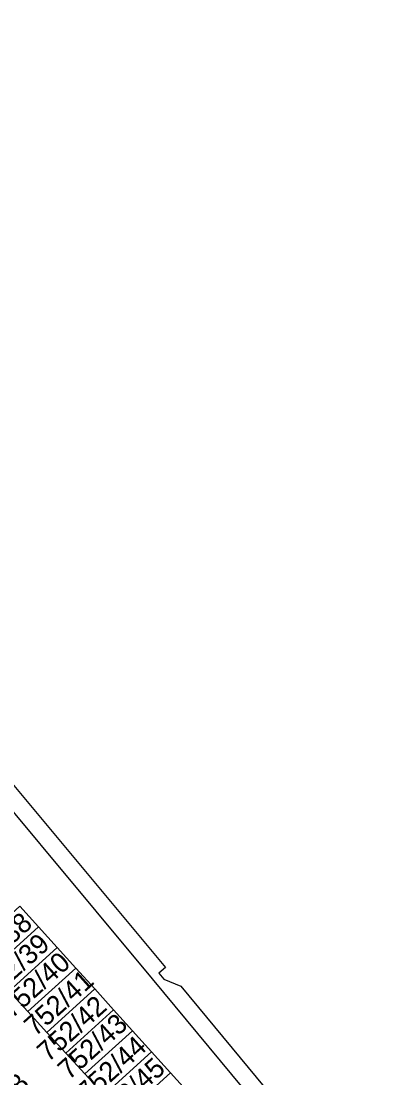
# Model space of a CAD drawing. Extents: x -263943 to -261149, y -1236934 to -1230686.
# Drawn here: x -262432.8 to -262397.1, y -1235291.2 to -1235184.3 of the extents above; entities that cross this region are included whole.
import ezdxf

# ---------------------------------------------------------------- set-up
doc = ezdxf.new("R2010")
doc.units = 0
for name, color, linetype in [('body_kn', 7, 'Continuous'), ('kladpar_druhypozemkov', 7, 'Continuous'), ('kladpar_hranice', 7, 'Continuous'), ('kladpar_parcelnecisla', 7, 'Continuous'), ('kladpar_plochy', 7, 'Continuous'), ('zappar_hrandruhpozemk', 7, 'Continuous'), ('zuob_linie', 7, 'Continuous'), ('zuob_plochy', 7, 'Continuous')]:
    doc.layers.add(name, color=color, linetype=linetype)

msp = doc.modelspace()

# ---------------------------------------------------------------- linework, layer by layer
at = {"layer": 'body_kn'}
for p, q in [((-262431.1, -1235275.88), (-262431.1, -1235275.88)), ((-262429.21, -1235277.97), (-262429.21, -1235277.97)), ((-262427.32, -1235280.06), (-262427.32, -1235280.06)), ((-262418.94, -1235280.58), (-262418.94, -1235280.58)), ((-262418.26, -1235280.02), (-262418.26, -1235280.02)), ((-262419.61, -1235281.14), (-262419.61, -1235281.14)), ((-262418.42, -1235281.2), (-262418.42, -1235281.2)), ((-262416.72, -1235281.88), (-262416.72, -1235281.88)), ((-262425.42, -1235282.17), (-262425.42, -1235282.17)), ((-262432.17, -1235284.47), (-262432.17, -1235284.47)), ((-262432.17, -1235284.47), (-262432.17, -1235284.47)), ((-262423.52, -1235284.28), (-262423.52, -1235284.28)), ((-262430.25, -1235286.57), (-262430.25, -1235286.57)), ((-262430.25, -1235286.57), (-262430.25, -1235286.57)), ((-262421.61, -1235286.4), (-262421.61, -1235286.4)), ((-262428.33, -1235288.66), (-262428.33, -1235288.66)), ((-262428.33, -1235288.66), (-262428.33, -1235288.66)), ((-262419.69, -1235288.53), (-262419.69, -1235288.53)), ((-262426.4, -1235290.77), (-262426.4, -1235290.77)), ((-262426.4, -1235290.77), (-262426.4, -1235290.77)), ((-262417.77, -1235290.66), (-262417.77, -1235290.66))]:
    msp.add_line(p, q, dxfattribs=at)
at = {"layer": 'kladpar_druhypozemkov'}
for p, q in [((-262432.7, -1235278.19), (-262432.7, -1235278.19)), ((-262430.7, -1235280.19), (-262430.7, -1235280.19)), ((-262428.7, -1235282.14), (-262428.7, -1235282.14)), ((-262426.9, -1235284.39), (-262426.9, -1235284.39)), ((-262424.9, -1235286.34), (-262424.9, -1235286.34)), ((-262423.1, -1235288.44), (-262423.1, -1235288.44)), ((-262421.2, -1235290.64), (-262421.2, -1235290.64))]:
    msp.add_line(p, q, dxfattribs=at)
at = {"layer": 'kladpar_hranice'}
for points in [[(-262439.36, -1235254.72), (-262418.26, -1235280.02), (-262418.94, -1235280.58), (-262418.42, -1235281.2), (-262416.72, -1235281.88), (-262397.11, -1235305.57)], [(-262437.87, -1235278.24), (-262432.98, -1235273.79), (-262431.1, -1235275.88), (-262435.97, -1235280.31), (-262437.87, -1235278.24)], [(-262415.85, -1235292.79), (-262417.77, -1235290.66), (-262419.69, -1235288.53), (-262421.61, -1235286.4), (-262423.52, -1235284.28), (-262425.42, -1235282.17), (-262427.32, -1235280.06), (-262429.21, -1235277.97), (-262431.1, -1235275.88), (-262432.98, -1235273.79)], [(-262435.97, -1235280.31), (-262431.1, -1235275.88), (-262429.21, -1235277.97), (-262434.07, -1235282.39), (-262435.97, -1235280.31)], [(-262434.07, -1235282.39), (-262429.21, -1235277.97), (-262427.32, -1235280.06), (-262432.17, -1235284.47), (-262434.07, -1235282.39)], [(-262432.17, -1235284.47), (-262427.32, -1235280.06), (-262425.42, -1235282.17), (-262430.25, -1235286.57), (-262432.17, -1235284.47)], [(-262434.07, -1235282.39), (-262432.17, -1235284.47), (-262430.25, -1235286.57), (-262428.33, -1235288.66), (-262426.4, -1235290.77), (-262424.47, -1235292.88)], [(-262430.25, -1235286.57), (-262425.42, -1235282.17), (-262423.52, -1235284.28), (-262428.33, -1235288.66), (-262430.25, -1235286.57)], [(-262428.33, -1235288.66), (-262423.52, -1235284.28), (-262421.61, -1235286.4), (-262426.4, -1235290.77), (-262428.33, -1235288.66)], [(-262426.4, -1235290.77), (-262421.61, -1235286.4), (-262419.69, -1235288.53), (-262424.47, -1235292.88), (-262426.4, -1235290.77)], [(-262424.47, -1235292.88), (-262419.69, -1235288.53), (-262417.77, -1235290.66), (-262422.54, -1235294.99), (-262424.47, -1235292.88)], [(-262422.54, -1235294.99), (-262417.77, -1235290.66), (-262415.85, -1235292.79), (-262420.6, -1235297.11), (-262422.54, -1235294.99)]]:
    msp.add_lwpolyline(points, dxfattribs=at)
at = {"layer": 'kladpar_plochy'}
for points in [[(-262439.36, -1235254.72), (-262418.26, -1235280.02), (-262418.94, -1235280.58), (-262418.42, -1235281.2), (-262416.72, -1235281.88), (-262397.11, -1235305.57)], [(-262415.85, -1235292.79), (-262417.77, -1235290.66), (-262419.69, -1235288.53), (-262421.61, -1235286.4), (-262423.52, -1235284.28), (-262425.42, -1235282.17), (-262427.32, -1235280.06), (-262429.21, -1235277.97), (-262431.1, -1235275.88), (-262432.98, -1235273.79)], [(-262434.07, -1235282.39), (-262432.17, -1235284.47), (-262430.25, -1235286.57), (-262428.33, -1235288.66), (-262426.4, -1235290.77), (-262424.47, -1235292.88)]]:
    msp.add_lwpolyline(points, dxfattribs=at)
for points in [[(-262437.87, -1235278.24), (-262432.98, -1235273.79), (-262431.1, -1235275.88), (-262435.97, -1235280.31)], [(-262435.97, -1235280.31), (-262431.1, -1235275.88), (-262429.21, -1235277.97), (-262434.07, -1235282.39)], [(-262434.07, -1235282.39), (-262429.21, -1235277.97), (-262427.32, -1235280.06), (-262432.17, -1235284.47)], [(-262432.17, -1235284.47), (-262427.32, -1235280.06), (-262425.42, -1235282.17), (-262430.25, -1235286.57)], [(-262430.25, -1235286.57), (-262425.42, -1235282.17), (-262423.52, -1235284.28), (-262428.33, -1235288.66)], [(-262428.33, -1235288.66), (-262423.52, -1235284.28), (-262421.61, -1235286.4), (-262426.4, -1235290.77)], [(-262426.4, -1235290.77), (-262421.61, -1235286.4), (-262419.69, -1235288.53), (-262424.47, -1235292.88)], [(-262424.47, -1235292.88), (-262419.69, -1235288.53), (-262417.77, -1235290.66), (-262422.54, -1235294.99)], [(-262422.54, -1235294.99), (-262417.77, -1235290.66), (-262415.85, -1235292.79), (-262420.6, -1235297.11)]]:
    msp.add_lwpolyline(points, close=True, dxfattribs=at)
at = {"layer": 'zappar_hrandruhpozemk'}
msp.add_line((-262419.61, -1235281.14), (-262398.46, -1235306.68), dxfattribs=at)
msp.add_lwpolyline([(-262476.84, -1235213.65), (-262474.52, -1235214.36), (-262473.52, -1235214.98), (-262468.62, -1235221.08), (-262464.77, -1235226.68), (-262442.23, -1235254), (-262419.61, -1235281.14)], dxfattribs=at)
at = {"layer": 'zuob_linie'}
msp.add_lwpolyline([(-262450.64, -1235178.3), (-262461.39, -1235187.78), (-262466.8, -1235195.83), (-262469.63, -1235207.19), (-262469.32, -1235210.79), (-262468.98, -1235214.85), (-262467.18, -1235220.09), (-262463.42, -1235225.57), (-262464.1, -1235226.12), (-262463.58, -1235226.75), (-262461.9, -1235227.42), (-262440.89, -1235252.88), (-262441.57, -1235253.45), (-262441.05, -1235254.08), (-262439.36, -1235254.72), (-262418.26, -1235280.02), (-262418.94, -1235280.58), (-262418.42, -1235281.2), (-262416.72, -1235281.88), (-262397.11, -1235305.57)], dxfattribs=at)
at = {"layer": 'zuob_plochy'}
msp.add_lwpolyline([(-262450.64, -1235178.3), (-262461.39, -1235187.78), (-262466.8, -1235195.83), (-262469.63, -1235207.19), (-262469.32, -1235210.79), (-262468.98, -1235214.85), (-262467.18, -1235220.09), (-262463.42, -1235225.57), (-262464.1, -1235226.12), (-262463.58, -1235226.75), (-262461.9, -1235227.42), (-262440.89, -1235252.88), (-262441.57, -1235253.45), (-262441.05, -1235254.08), (-262439.36, -1235254.72), (-262418.26, -1235280.02), (-262418.94, -1235280.58), (-262418.42, -1235281.2), (-262416.72, -1235281.88), (-262397.11, -1235305.57)], dxfattribs=at)

# ---------------------------------------------------------------- texts
at = {"layer": 'kladpar_parcelnecisla'}
for s, rotation, p in [('752/38', 42, (-262437.65, -1235281.23)), ('752/39', 42, (-262435.89, -1235283.36)), ('752/40', 42, (-262433.8, -1235285.23)), ('752/41', 42, (-262431.43, -1235287.04)), ('752/42', 42, (-262430.12, -1235289.64)), ('752/43', 42, (-262428.03, -1235291.45)), ('752/44', 42, (-262426.1, -1235293.71)), ('752/45', 42, (-262424.22, -1235295.91)), ('752/118', 48, (-262438.35, -1235299.03))]:
    msp.add_text(s, height=2, rotation=rotation, dxfattribs=at).set_placement(p)

doc.saveas('drawing.dxf')
